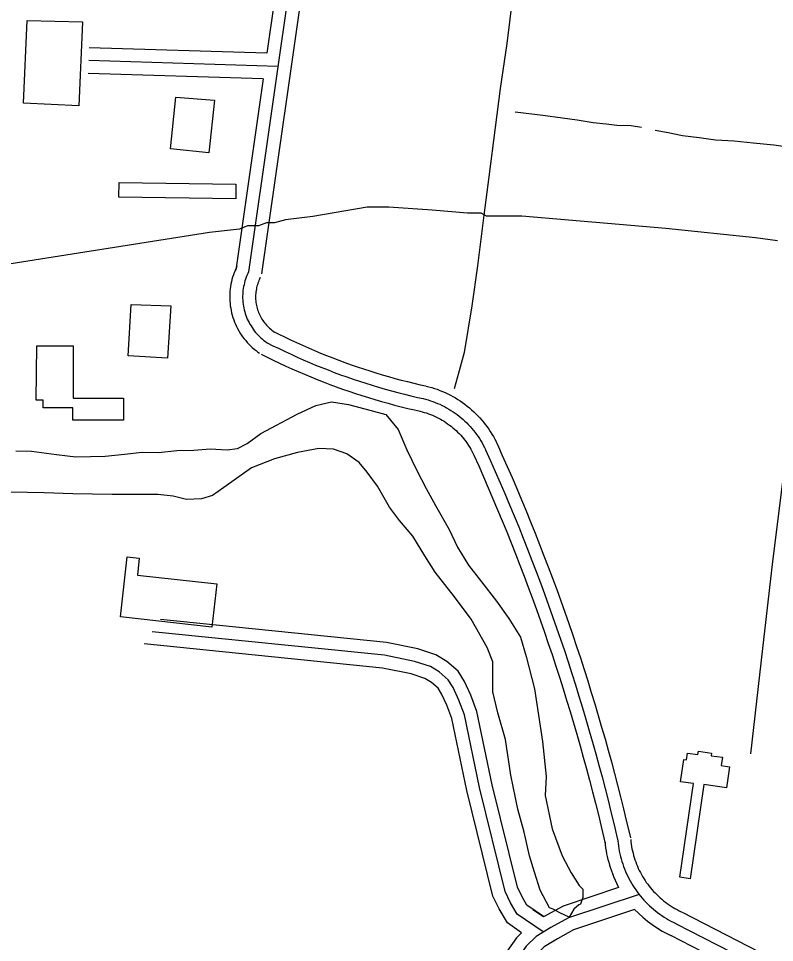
# Model space of a CAD drawing. Extents: x 3297735 to 3335592, y 670436 to 695807.
# Drawn here: x 3330846 to 3331723, y 682301 to 683373 of the extents above; entities that cross this region are included whole.
import ezdxf

# ---------------------------------------------------------------- set-up
doc = ezdxf.new("R2010")
doc.units = 0
for name, color, linetype in [('V-BLDG-OTLN', 7, 'Continuous'), ('V-ROAD-CNTR', 7, 'Continuous'), ('V-TOPO-SHOR', 7, 'Continuous'), ('V-UTIL-LINE', 7, 'Continuous')]:
    doc.layers.add(name, color=color, linetype=linetype)

msp = doc.modelspace()

# ---------------------------------------------------------------- linework, layer by layer
at = {"layer": 'V-BLDG-OTLN'}
for points in [[(3330920.5, 683368.5), (3330916.2, 683271.3), (3330851.9, 683274.2), (3330856.1, 683370.3)], [(3331073.6, 683277.8), (3331067.1, 683216.5), (3331022.4, 683221.2), (3331028.8, 683281.3)], [(3330963, 683182.3), (3331098.4, 683180.2), (3331098.2, 683163.2), (3330962.7, 683165.4)], [(3331022.8, 683039.1), (3331019.1, 682978.5), (3330973.2, 682981.3), (3330976.9, 683040.8)], [(3330867.5, 682992.6), (3330909.6, 682992.7), (3330909.6, 682932), (3330967.9, 682932), (3330967.9, 682906.4), (3330909, 682906.4), (3330909, 682921), (3330874.8, 682921), (3330874.8, 682929.8), (3330866.6, 682929.7)], [(3331070.5, 682666.3), (3330964.4, 682678.4), (3330972.3, 682747.9), (3330986.2, 682746.3), (3330984.1, 682726.8), (3331076.3, 682716.6)], [(3331641.4, 682483.7), (3331625.5, 682374.5), (3331613.4, 682376.2), (3331629.2, 682485), (3331614.2, 682487.1), (3331618, 682512.8), (3331621.4, 682512.3), (3331622.6, 682520.4), (3331634.4, 682518.7), (3331635, 682522.4), (3331650.1, 682520.2), (3331649.7, 682517.3), (3331662.9, 682515.4), (3331661.5, 682505.9), (3331671.3, 682504.5), (3331667.7, 682479.9)]]:
    msp.add_lwpolyline(points, close=True, dxfattribs=at)
at = {"layer": 'V-ROAD-CNTR'}
for points in [[(3331367, 685112.3), (3331353.6, 684997.8), (3331337.2, 684834.7), (3331296.8, 684514.5), (3331211.1, 683843.5), (3331165.7, 683446.2), (3331113.1, 683078.5)], [(3331381.9, 685110.5), (3331368.5, 684996.2), (3331352.1, 684833), (3331311.7, 684512.6), (3331225.9, 683841.7), (3331180.5, 683444.3), (3331128, 683076.4)], [(3331179.2, 683696.6), (3331150.8, 683448.1), (3331134.2, 683332.1)], [(3331134.2, 683332.1), (3330928.1, 683338.6)], [(3331147.2, 683316.7), (3330927.6, 683323.6)], [(3331129.9, 683302.3), (3330927.1, 683308.6)], [(3331129.9, 683302.3), (3331098.3, 683080.7)], [(3331099.6, 683085.1), (3331098.5, 683082.8), (3331097.4, 683080.2), (3331096.3, 683077.6), (3331095.4, 683075), (3331094.6, 683072.4), (3331093.8, 683069.7), (3331093.1, 683066.9), (3331092.6, 683064.2), (3331092.1, 683061.5), (3331091.7, 683058.7), (3331091.5, 683055.9), (3331091.3, 683053.1), (3331091.2, 683050.3), (3331091.2, 683047.5), (3331091.4, 683044.7), (3331091.6, 683042), (3331091.9, 683039.2), (3331092.3, 683036.4), (3331092.8, 683033.7), (3331093.4, 683030.9), (3331094.1, 683028.2), (3331094.9, 683025.6), (3331095.8, 683022.9), (3331096.8, 683020.3), (3331097.9, 683017.7), (3331099.1, 683015.2), (3331100.3, 683012.7), (3331101.7, 683010.3), (3331103.1, 683007.9), (3331104.6, 683005.5), (3331106.2, 683003.2), (3331107.9, 683001), (3331109.7, 682998.8), (3331111.5, 682996.7), (3331113.4, 682994.7), (3331115.4, 682992.7), (3331117.4, 682990.8), (3331119.5, 682988.9), (3331121.7, 682987.2), (3331123.9, 682985.5), (3331125.9, 682984.1)], [(3331113.1, 683078.5), (3331112.1, 683076.5), (3331111.2, 683074.4), (3331110.4, 683072.3), (3331109.6, 683070.2), (3331108.9, 683068), (3331108.3, 683065.9), (3331107.8, 683063.7), (3331107.3, 683061.4), (3331106.9, 683059.2), (3331106.6, 683057), (3331106.4, 683054.7), (3331106.3, 683052.5), (3331106.2, 683050.2), (3331106.2, 683047.9), (3331106.3, 683045.7), (3331106.5, 683043.4), (3331106.8, 683041.2), (3331107.1, 683038.9), (3331107.5, 683036.7), (3331108, 683034.5), (3331108.6, 683032.3), (3331109.2, 683030.1), (3331110, 683028), (3331110.8, 683025.9), (3331111.6, 683023.8), (3331112.6, 683021.7), (3331113.6, 683019.7), (3331114.7, 683017.7), (3331115.9, 683015.8), (3331117.1, 683013.9), (3331118.4, 683012), (3331119.7, 683010.2), (3331121.2, 683008.4), (3331122.6, 683006.7), (3331124.2, 683005.1), (3331125.8, 683003.5), (3331127.4, 683001.9), (3331129.2, 683000.5), (3331130.9, 682999), (3331132.7, 682997.7), (3331134.5, 682996.4)], [(3331126.6, 683072), (3331125.7, 683070.2), (3331125, 683068.6), (3331124.4, 683067), (3331123.8, 683065.4), (3331123.3, 683063.7), (3331122.8, 683062), (3331122.4, 683060.4), (3331122.1, 683058.7), (3331121.8, 683057), (3331121.5, 683055.2), (3331121.4, 683053.5), (3331121.3, 683051.8), (3331121.2, 683050), (3331121.2, 683048.3), (3331121.3, 683046.6), (3331121.4, 683044.9), (3331121.6, 683043.1), (3331121.9, 683041.4), (3331122.2, 683039.7), (3331122.6, 683038), (3331123, 683036.3), (3331123.5, 683034.7), (3331124.1, 683033), (3331124.7, 683031.4), (3331125.4, 683029.8), (3331126.1, 683028.2), (3331126.9, 683026.7), (3331127.7, 683025.2), (3331128.6, 683023.7), (3331129.5, 683022.2), (3331130.5, 683020.8), (3331131.6, 683019.4), (3331132.7, 683018.1), (3331133.8, 683016.8), (3331135, 683015.5), (3331136.2, 683014.3), (3331137.5, 683013.1), (3331138.8, 683012), (3331140.1, 683010.9), (3331141.5, 683009.8), (3331143.1, 683008.7)], [(3331141.3, 683009.8), (3331148.1, 683006.4), (3331154.9, 683003), (3331161.8, 682999.7), (3331168.7, 682996.5), (3331175.6, 682993.4), (3331182.6, 682990.3), (3331189.5, 682987.3), (3331196.6, 682984.4), (3331203.6, 682981.5), (3331210.7, 682978.7), (3331217.8, 682976), (3331224.9, 682973.4), (3331232.1, 682970.8), (3331239.2, 682968.4), (3331246.5, 682966), (3331253.7, 682963.6), (3331260.9, 682961.4), (3331268.2, 682959.2), (3331275.5, 682957.1), (3331282.8, 682955), (3331290.2, 682953.1), (3331297.5, 682951.2), (3331304.9, 682949.4), (3331312.3, 682947.6), (3331318.9, 682946.2)], [(3331134.5, 682996.4), (3331141.4, 682992.9), (3331148.4, 682989.5), (3331155.4, 682986.2), (3331162.4, 682982.9), (3331169.5, 682979.7), (3331176.6, 682976.5), (3331183.7, 682973.5), (3331190.9, 682970.5), (3331198, 682967.6), (3331205.3, 682964.8), (3331212.5, 682962), (3331219.8, 682959.3), (3331227.1, 682956.7), (3331234.4, 682954.2), (3331241.8, 682951.7), (3331249.1, 682949.3), (3331256.5, 682947), (3331264, 682944.8), (3331271.4, 682942.6), (3331278.9, 682940.5), (3331286.4, 682938.5), (3331293.9, 682936.6), (3331301.4, 682934.8), (3331309, 682933), (3331315.6, 682931.5)], [(3331127.8, 682983), (3331134.8, 682979.5), (3331141.8, 682976), (3331149, 682972.6), (3331156.2, 682969.3), (3331163.4, 682966), (3331170.6, 682962.8), (3331177.9, 682959.7), (3331185.2, 682956.6), (3331192.5, 682953.7), (3331199.8, 682950.8), (3331207.2, 682948), (3331214.7, 682945.2), (3331222.1, 682942.5), (3331229.6, 682940), (3331237.1, 682937.5), (3331244.6, 682935), (3331252.2, 682932.7), (3331259.7, 682930.4), (3331267.3, 682928.2), (3331274.9, 682926.1), (3331282.6, 682924), (3331290.2, 682922.1), (3331297.9, 682920.2), (3331305.6, 682918.4), (3331312.4, 682916.9)], [(3331319.3, 682946.1), (3331322.4, 682945.3), (3331325.6, 682944.4), (3331328.8, 682943.4), (3331331.9, 682942.3), (3331335.1, 682941.1), (3331338.2, 682939.9), (3331341.2, 682938.5), (3331344.3, 682937.1), (3331347.2, 682935.6), (3331350.2, 682934), (3331353.1, 682932.3), (3331355.9, 682930.6), (3331358.7, 682928.8), (3331361.5, 682926.9), (3331364.2, 682924.9), (3331366.8, 682922.9), (3331369.4, 682920.7), (3331371.9, 682918.5), (3331374.4, 682916.3), (3331376.8, 682914), (3331379.2, 682911.6), (3331381.4, 682909.1), (3331383.6, 682906.6), (3331385.8, 682904.1), (3331387.8, 682901.4), (3331389.8, 682898.8), (3331391.8, 682896), (3331393.6, 682893.2), (3331395.4, 682890.4), (3331397.1, 682887.5), (3331398.7, 682884.6), (3331400.2, 682881.6), (3331401.6, 682878.7), (3331401.7, 682878.4)], [(3331315.6, 682931.5), (3331318.5, 682930.8), (3331321.3, 682930), (3331324.1, 682929.1), (3331326.9, 682928.2), (3331329.6, 682927.1), (3331332.3, 682926), (3331335, 682924.9), (3331337.7, 682923.6), (3331340.3, 682922.3), (3331342.9, 682920.9), (3331345.4, 682919.4), (3331347.9, 682917.9), (3331350.4, 682916.3), (3331352.8, 682914.6), (3331355.2, 682912.9), (3331357.5, 682911.1), (3331359.8, 682909.3), (3331362, 682907.3), (3331364.1, 682905.4), (3331366.3, 682903.3), (3331368.3, 682901.2), (3331370.3, 682899.1), (3331372.2, 682896.9), (3331374.1, 682894.6), (3331375.9, 682892.3), (3331377.7, 682890), (3331379.4, 682887.6), (3331381, 682885.1), (3331382.5, 682882.6), (3331384, 682880.1), (3331385.4, 682877.5), (3331386.8, 682874.9), (3331388.1, 682872.3), (3331388.1, 682872.2)], [(3331311.9, 682917), (3331314.6, 682916.3), (3331317, 682915.6), (3331319.4, 682914.9), (3331321.8, 682914), (3331324.2, 682913.2), (3331326.5, 682912.2), (3331328.8, 682911.2), (3331331.1, 682910.1), (3331333.4, 682909), (3331335.6, 682907.8), (3331337.8, 682906.5), (3331339.9, 682905.2), (3331342, 682903.8), (3331344.1, 682902.4), (3331346.1, 682900.9), (3331348.1, 682899.4), (3331350.1, 682897.8), (3331352, 682896.1), (3331353.9, 682894.4), (3331355.7, 682892.7), (3331357.5, 682890.9), (3331359.2, 682889), (3331360.8, 682887.1), (3331362.5, 682885.2), (3331364, 682883.2), (3331365.5, 682881.2), (3331367, 682879.1), (3331368.4, 682877), (3331369.7, 682874.9), (3331371, 682872.7), (3331372.2, 682870.5), (3331373.4, 682868.2), (3331374.5, 682865.9), (3331374.5, 682865.9)], [(3331401.8, 682878.3), (3331407.5, 682865.6), (3331413.2, 682852.8), (3331418.8, 682840), (3331424.3, 682827.1), (3331429.7, 682814.2), (3331435.1, 682801.3), (3331440.4, 682788.4), (3331445.6, 682775.4), (3331450.8, 682762.4), (3331455.8, 682749.3), (3331460.8, 682736.2), (3331465.8, 682723.1), (3331470.6, 682710), (3331475.4, 682696.9), (3331480.1, 682683.7), (3331484.7, 682670.5), (3331489.2, 682657.2), (3331493.7, 682644), (3331498.1, 682630.7), (3331502.4, 682617.4), (3331506.6, 682604), (3331510.8, 682590.7), (3331514.9, 682577.3), (3331518.9, 682563.9), (3331522.8, 682550.4), (3331526.7, 682537), (3331530.4, 682523.5), (3331534.1, 682510), (3331537.8, 682496.5), (3331541.3, 682483), (3331544.8, 682469.4), (3331548.1, 682455.8), (3331551.4, 682442.2), (3331554.7, 682428.6), (3331556.2, 682422)], [(3331388.1, 682872.2), (3331393.8, 682859.5), (3331399.4, 682846.8), (3331405, 682834), (3331410.5, 682821.3), (3331415.9, 682808.4), (3331421.2, 682795.6), (3331426.5, 682782.7), (3331431.7, 682769.8), (3331436.8, 682756.9), (3331441.8, 682743.9), (3331446.8, 682730.9), (3331451.7, 682717.9), (3331456.5, 682704.9), (3331461.3, 682691.8), (3331465.9, 682678.7), (3331470.5, 682665.6), (3331475, 682652.4), (3331479.5, 682639.2), (3331483.8, 682626), (3331488.1, 682612.8), (3331492.3, 682599.5), (3331496.5, 682586.2), (3331500.5, 682572.9), (3331504.5, 682559.6), (3331508.4, 682546.3), (3331512.2, 682532.9), (3331516, 682519.5), (3331519.7, 682506.1), (3331523.3, 682492.7), (3331526.8, 682479.2), (3331530.2, 682465.7), (3331533.6, 682452.2), (3331536.9, 682438.7), (3331540.1, 682425.2), (3331541.6, 682418.6)], [(3331374.4, 682866), (3331380.1, 682853.4), (3331385.7, 682840.7), (3331391.2, 682828.1), (3331396.7, 682815.4), (3331402.1, 682802.6), (3331407.4, 682789.9), (3331412.6, 682777.1), (3331417.8, 682764.3), (3331422.8, 682751.4), (3331427.8, 682738.5), (3331432.8, 682725.6), (3331437.6, 682712.7), (3331442.4, 682699.7), (3331447.1, 682686.7), (3331451.8, 682673.7), (3331456.3, 682660.6), (3331460.8, 682647.6), (3331465.2, 682634.5), (3331469.6, 682621.3), (3331473.8, 682608.2), (3331478, 682595), (3331482.1, 682581.8), (3331486.2, 682568.6), (3331490.1, 682555.4), (3331494, 682542.1), (3331497.8, 682528.8), (3331501.5, 682515.5), (3331505.2, 682502.2), (3331508.7, 682488.8), (3331512.2, 682475.4), (3331515.7, 682462.1), (3331519, 682448.6), (3331522.3, 682435.2), (3331525.5, 682421.8), (3331527, 682415.2)], [(3331455.2, 682330.8), (3331436.1, 682344), (3331430.5, 682353.7), (3331425, 682364.7), (3331395.8, 682483.5), (3331378, 682568.7), (3331371, 682587.5), (3331363.6, 682603.3), (3331356.4, 682615.2), (3331343, 682626.7), (3331330.2, 682634.4), (3331309.4, 682641.1), (3331273.1, 682648.7), (3331010.7, 682675.2)], [(3331455.2, 682312.6), (3331454.8, 682312.9), (3331424.8, 682333.6), (3331417.2, 682346.6), (3331410.9, 682359.6), (3331381.1, 682480.2), (3331363.6, 682564.5), (3331357.1, 682581.7), (3331350.3, 682596.2), (3331344.8, 682605.3), (3331334.2, 682614.5), (3331324, 682620.6), (3331305.5, 682626.6), (3331270.8, 682633.9), (3331001.2, 682661.1)], [(3331429.8, 682311.9), (3331413.5, 682323.2), (3331404, 682339.6), (3331396.7, 682354.4), (3331366.5, 682476.9), (3331349.1, 682560.3), (3331343.3, 682575.9), (3331337.1, 682589.1), (3331333.2, 682595.5), (3331325.4, 682602.3), (3331317.7, 682606.9), (3331301.7, 682612.1), (3331268.5, 682619), (3330991.8, 682647)], [(3331526.7, 682417.1), (3331527, 682413.9), (3331527.4, 682410.5), (3331528, 682407), (3331528.6, 682403.6), (3331529.3, 682400.3), (3331530.1, 682396.9), (3331531, 682393.6), (3331531.9, 682390.2), (3331533, 682386.9), (3331534.1, 682383.7), (3331535.3, 682380.5), (3331536.6, 682377.3), (3331542.4, 682364.3)], [(3331541.6, 682418.6), (3331541.9, 682415.6), (3331542.3, 682412.6), (3331542.8, 682409.5), (3331543.3, 682406.5), (3331543.9, 682403.5), (3331544.6, 682400.5), (3331545.4, 682397.6), (3331546.3, 682394.6), (3331547.2, 682391.7), (3331548.2, 682388.8), (3331549.3, 682386), (3331550.5, 682383.1), (3331551.7, 682380.3), (3331553, 682377.5), (3331554.4, 682374.8), (3331555.8, 682372.1), (3331557.3, 682369.4), (3331558.9, 682366.8), (3331560.6, 682364.3), (3331562.3, 682361.7), (3331564.1, 682359.2), (3331565.9, 682356.8), (3331567.9, 682354.4), (3331569.8, 682352.1), (3331571.9, 682349.8), (3331574, 682347.5), (3331576.1, 682345.4), (3331578.3, 682343.2), (3331580.6, 682341.2), (3331582.9, 682339.2), (3331585.3, 682337.2), (3331587.7, 682335.4), (3331590.2, 682333.5), (3331592.7, 682331.8), (3331595.3, 682330.1), (3331597.9, 682328.5), (3331600.5, 682326.9), (3331603.2, 682325.5), (3331605.9, 682324.1), (3331608.7, 682322.7), (3331609.4, 682322.4)], [(3331556.5, 682420.2), (3331556.8, 682417.3), (3331557.1, 682414.6), (3331557.6, 682412), (3331558, 682409.4), (3331558.6, 682406.8), (3331559.2, 682404.2), (3331559.9, 682401.6), (3331560.6, 682399), (3331561.4, 682396.5), (3331562.3, 682394), (3331563.3, 682391.4), (3331564.3, 682389), (3331565.3, 682386.5), (3331566.5, 682384.1), (3331567.7, 682381.7), (3331568.9, 682379.4), (3331570.3, 682377.1), (3331571.7, 682374.8), (3331573.1, 682372.5), (3331574.6, 682370.3), (3331576.2, 682368.1), (3331577.8, 682366), (3331579.4, 682363.9), (3331581.2, 682361.9), (3331582.9, 682359.9), (3331584.8, 682358), (3331586.7, 682356.1), (3331588.6, 682354.2), (3331590.6, 682352.4), (3331592.6, 682350.7), (3331594.6, 682349), (3331596.8, 682347.3), (3331598.9, 682345.7), (3331601.1, 682344.2), (3331603.3, 682342.8), (3331605.6, 682341.3), (3331607.9, 682340), (3331610.3, 682338.7), (3331612.6, 682337.5), (3331615.1, 682336.3), (3331615.7, 682336)], [(3331542.4, 682364.3), (3331478.3, 682342.9), (3331455.4, 682330.4)], [(3331566.2, 682356.4), (3331484.3, 682329.1), (3331464, 682318), (3331446.8, 682307.5), (3331435.3, 682296.3), (3331425.2, 682282.2), (3331417.9, 682269.4), (3331412.2, 682256.5), (3331406.9, 682239.8), (3331404.8, 682222.6), (3331396.7, 682095.6), (3331389.9, 682074.8), (3331383, 682059.1), (3331375, 682047.3), (3331365.8, 682039.2), (3331353.2, 682031.7), (3331340.2, 682025.6), (3331318.2, 682023.3), (3331233.4, 682022.3)], [(3331455.4, 682330.4), (3331442.9, 682338.6)], [(3331560.9, 682338.8), (3331490.3, 682315.3), (3331471.5, 682305)], [(3331560.9, 682338.8), (3331570.7, 682330), (3331573.3, 682327.7), (3331575.9, 682325.5), (3331578.7, 682323.4), (3331581.5, 682321.3), (3331584.3, 682319.4), (3331587.2, 682317.5), (3331590.1, 682315.6), (3331593.1, 682313.9), (3331596.1, 682312.2), (3331599.2, 682310.6), (3331602.2, 682309.2), (3331603.1, 682308.8)], [(3331616.3, 682335.7), (3331807, 682237.7), (3331889.2, 682208), (3331933.5, 682193.3), (3331991.3, 682161.9), (3332085.3, 682116.5), (3332448.4, 681976), (3332495.7, 681958.6), (3332526.7, 681950.8), (3332548.9, 681948.8), (3332588.3, 681948.6), (3332624.7, 681950.8), (3332651.2, 681955.2)], [(3331609.4, 682322.4), (3331801, 682223.9), (3331884.2, 682193.8), (3331927.6, 682179.4), (3331984.4, 682148.6), (3332079.4, 682102.7), (3332443.1, 681962), (3332491.3, 681944.3), (3332524.2, 681936), (3332548.2, 681933.8), (3332588.7, 681933.6), (3332626.4, 681935.8), (3332658.6, 681941.3)], [(3331429.8, 682311.9), (3331423.9, 682306.1), (3331412.6, 682290.3), (3331404.5, 682276.2), (3331398.2, 682261.8), (3331392.2, 682243), (3331389.8, 682223.9), (3331381.8, 682098.4), (3331375.9, 682080.2), (3331369.8, 682066.3), (3331363.7, 682057.3), (3331356.9, 682051.4), (3331346.1, 682045), (3331336.1, 682040.2), (3331317.4, 682038.3), (3331233.3, 682037.3)], [(3331471.5, 682305), (3331456, 682295.6), (3331446.7, 682286.5), (3331437.9, 682274.1), (3331431.3, 682262.7), (3331426.3, 682251.2), (3331421.6, 682236.6), (3331419.7, 682221.2), (3331411.5, 682092.8), (3331403.9, 682069.5), (3331396.2, 682051.8), (3331386.4, 682037.2), (3331374.6, 682027), (3331360.3, 682018.5), (3331344.3, 682010.9), (3331319.1, 682008.3), (3331233.6, 682007.3)], [(3331602.6, 682309), (3331686.7, 682265.8)]]:
    msp.add_lwpolyline(points, dxfattribs=at)
at = {"layer": 'V-TOPO-SHOR'}
for points in [[(3331465.4, 683575.4), (3331450.3, 683575.4), (3331445.3, 683573.7), (3331441, 683568.7), (3331435.4, 683551.1), (3331431.8, 683524.2), (3331426.3, 683476.7), (3331423.1, 683446.9), (3331419.7, 683400.2), (3331412.6, 683343.3), (3331405, 683291.4), (3331399.2, 683246.2), (3331391.8, 683188.7), (3331386.1, 683144.4), (3331378.9, 683085.7), (3331372, 683039.1), (3331363.4, 682985.1), (3331357.4, 682963.9), (3331351.5, 682943)], [(3331422.6, 683264.2), (3331454.4, 683260.4), (3331477.5, 683257.4), (3331494.3, 683254.8), (3331512.9, 683251.8), (3331527.9, 683250.1), (3331540.3, 683248.7), (3331557.2, 683248.4), (3331569.1, 683246.4)], [(3331585, 683242.9), (3331599.9, 683240.3), (3331616.7, 683236.8), (3331635.9, 683234.5), (3331654.8, 683231.8), (3331676.6, 683230.5), (3331698.5, 683228.1), (3331722.7, 683226), (3331746.9, 683222.6), (3331772.8, 683217.5), (3331782.2, 683215.4), (3331791.7, 683213.3), (3331820.9, 683209.9), (3331852.7, 683205), (3331897.9, 683197.4), (3331940.9, 683190.5), (3331953, 683188), (3331961.3, 683188.7), (3331974, 683187.9), (3331985.5, 683186.6), (3331999.1, 683183.7)], [(3331696.1, 682519.6), (3331709.8, 682641.7), (3331721.5, 682742.6), (3331737.1, 682866.1), (3331749.1, 682972), (3331764.2, 683084.6), (3331773.2, 683166.6), (3331782.2, 683215.4)], [(3330843.1, 682870.9), (3330861.1, 682870.6), (3330890.2, 682866.7), (3330912.5, 682863.8), (3330946.8, 682864.9), (3330969.1, 682867.1), (3330989.7, 682869.4), (3331008.5, 682869.1), (3331030, 682871.3), (3331049.7, 682871.8), (3331068.6, 682873.3), (3331088.3, 682872.1), (3331100.3, 682873.6), (3331111.6, 682879.4), (3331127.2, 682891.2), (3331169.5, 682913.6), (3331191.1, 682923.6), (3331209.2, 682927.6), (3331228.9, 682924.7), (3331253.6, 682918.3), (3331272.4, 682912.9), (3331286.7, 682895.5), (3331296.6, 682872.2), (3331308.2, 682848), (3331319, 682827.3), (3331329.9, 682807.4), (3331345.7, 682779.7), (3331355.7, 682759), (3331368.2, 682738.2), (3331383.3, 682719.1), (3331400.9, 682696.5), (3331415.2, 682676.6), (3331428.6, 682654.9), (3331435.1, 682632.5), (3331444.7, 682594.7), (3331454.1, 682533.7), (3331458.5, 682493.3), (3331457.3, 682471), (3331465.3, 682432.3), (3331476.8, 682401.3), (3331487.6, 682381.4), (3331496.8, 682366.7), (3331501, 682362.3), (3331500.9, 682352.9), (3331498.2, 682345.2), (3331496.5, 682344.4)], [(3331462.1, 682340.7), (3331451.3, 682361.4), (3331444.8, 682382.1), (3331439.1, 682401), (3331432.7, 682428.6), (3331425.4, 682455.3), (3331417.4, 682494.8), (3331411.2, 682536.1), (3331402.3, 682567.1), (3331396.7, 682591.2), (3331396.4, 682626.3), (3331389.8, 682642.7), (3331371.5, 682675.6), (3331352.2, 682701.6), (3331329.5, 682730.2), (3331317.8, 682749.3), (3331303.6, 682771.8), (3331288.4, 682790), (3331276.7, 682805.6), (3331262.5, 682829.9), (3331250.8, 682846.3), (3331241.5, 682857.6), (3331227.1, 682867.3), (3331211.8, 682872.7), (3331194.6, 682873.8), (3331169.7, 682869.1), (3331143, 682861.8), (3331116.3, 682851.1), (3331084.2, 682828.4), (3331071.2, 682819.2), (3331058.3, 682815.1), (3331041.1, 682814.6), (3331025.7, 682818.2), (3331007.8, 682820.2), (3330954.6, 682820.2), (3330909.2, 682820.9), (3330875.8, 682822.3), (3330837.2, 682823)], [(3331496.5, 682344.4), (3331490.6, 682339.3), (3331485.2, 682330), (3331474.1, 682335.1), (3331466.4, 682339.2), (3331462.1, 682340.7)]]:
    msp.add_lwpolyline(points, dxfattribs=at)
at = {"layer": 'V-UTIL-LINE'}
msp.add_lwpolyline([(3331726.8, 683114.4), (3331701.5, 683118), (3331597.4, 683128.8), (3331430.3, 683143.1), (3331398.8, 683143.1), (3331392.4, 683143.1), (3331389.3, 683143.1), (3331383, 683146.7), (3331379.8, 683146.7), (3331367.2, 683146.7), (3331326.2, 683150.2), (3331275.8, 683153.8), (3331250.5, 683153.8), (3331187.5, 683142.8), (3331156, 683139.1), (3331143.3, 683135.4), (3331140.2, 683135.4), (3331137, 683135.4), (3331133.9, 683135.4), (3331124.4, 683131.8), (3331118.1, 683131.8), (3331111.8, 683131.8), (3331102.4, 683128.1), (3331067.7, 683124.4), (3330790.2, 683080.4)], dxfattribs=at)

doc.saveas('drawing.dxf')
